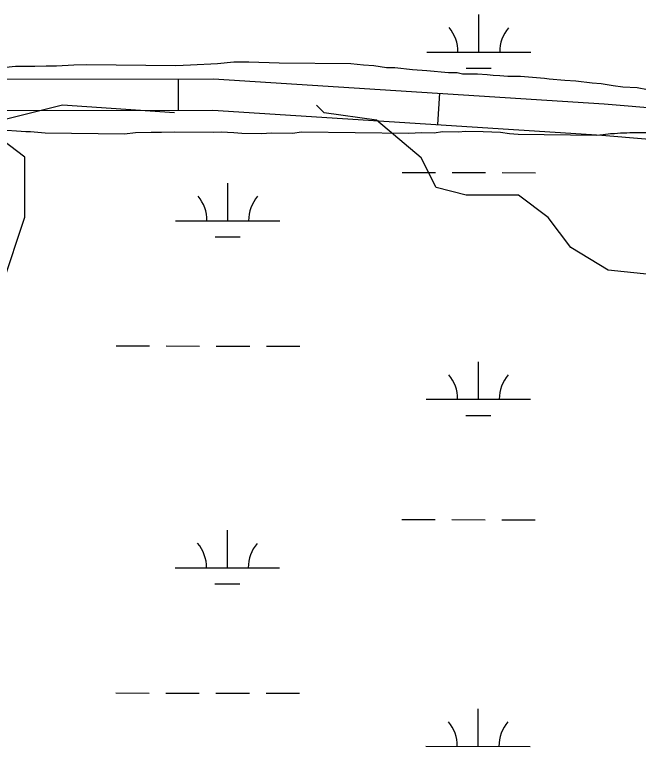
# Model space of a CAD drawing. Extents: x 3148686 to 3186545, y 916144 to 941516.
# Drawn here: x 3179120 to 3179717, y 934528 to 935230 of the extents above; entities that cross this region are included whole.
import ezdxf

# ---------------------------------------------------------------- set-up
doc = ezdxf.new("R2010")
doc.units = 0
for name, color, linetype in [('V-ROAD-CNTR', 7, 'Continuous'), ('V-SITE-VEGE', 7, 'Continuous'), ('V-TOPO-SHOR', 7, 'Continuous'), ('V-WETL-SWMP', 7, 'Continuous')]:
    doc.layers.add(name, color=color, linetype=linetype)

msp = doc.modelspace()

# ---------------------------------------------------------------- linework, layer by layer
at = {"layer": 'V-ROAD-CNTR'}
for p, q in [((3179276.33, 935168.42), (3179276.37, 935138.42)), ((3179526.86, 935154.47), (3179524.93, 935124.53))]:
    msp.add_line(p, q, dxfattribs=at)
for points in [[(3175951.32, 935211.8), (3176382.31, 935208.67), (3176470.6, 935209.6), (3176620.78, 935196.58), (3176864.83, 935191.84), (3177214.84, 935190.02), (3178164.41, 935185), (3178868.75, 935178), (3178994.53, 935168.06), (3179310.41, 935168.46), (3179684.66, 935144.26), (3179924.91, 935124.21), (3180138.28, 935103.59), (3180300.84, 935086.1), (3180461.13, 935080.63), (3180887.76, 935085.54), (3181317.81, 935087.07), (3181732.49, 935083.41), (3182167.95, 935086.35), (3182851.89, 935081.79)], [(3175933.2, 935181.93), (3176382.36, 935178.67), (3176469.45, 935179.58), (3176619.19, 935166.61), (3176864.47, 935161.84), (3177214.68, 935160.02), (3178164.18, 935155), (3178867.42, 935148.01), (3178993.37, 935138.06), (3179309.47, 935138.46), (3179682.44, 935114.34), (3179922.22, 935094.33), (3180135.23, 935073.75), (3180298.72, 935056.15), (3180460.79, 935050.63), (3180887.99, 935055.54), (3181317.73, 935057.06), (3181732.46, 935053.41), (3182167.95, 935056.35), (3182851.79, 935051.79)]]:
    msp.add_lwpolyline(points, dxfattribs=at)
at = {"layer": 'V-SITE-VEGE'}
for p, q in [((3179120.43, 935180.19), (3179111.16, 935179.14)), ((3179138.93, 935180.01), (3179120.43, 935180.19)), ((3179149.92, 935180.47), (3179138.93, 935180.01)), ((3179159.75, 935180.37), (3179149.92, 935180.47)), ((3179176.53, 935181.35), (3179159.75, 935180.37)), ((3179188.1, 935181.81), (3179176.53, 935181.35)), ((3179274.26, 935180.92), (3179188.1, 935181.81)), ((3179288.15, 935181.35), (3179274.26, 935180.92)), ((3179314.19, 935182.82), (3179288.15, 935181.35)), ((3179329.82, 935184.39), (3179314.19, 935182.82)), ((3179344.27, 935184.24), (3179329.82, 935184.39)), ((3179373.18, 935183.36), (3179344.27, 935184.24)), ((3179441.99, 935182.65), (3179373.18, 935183.36)), ((3179454.12, 935181.37), (3179441.99, 935182.65)), ((3179463.95, 935180.69), (3179454.12, 935181.37)), ((3179476.07, 935178.82), (3179463.95, 935180.69)), ((3179484.17, 935178.74), (3179476.07, 935178.82)), ((3179500.92, 935176.83), (3179484.17, 935178.74)), ((3179514.79, 935176.11), (3179500.92, 935176.83)), ((3179535.59, 935174.16), (3179514.79, 935176.11)), ((3179543.68, 935174.08), (3179535.59, 935174.16)), ((3179548.88, 935172.86), (3179543.68, 935174.08)), ((3179563.33, 935172.72), (3179548.88, 935172.86)), ((3179572.58, 935172.04), (3179563.33, 935172.72)), ((3179578.35, 935171.4), (3179572.58, 935172.04)), ((3179584.72, 935171.34), (3179578.35, 935171.4)), ((3179592.23, 935170.68), (3179584.72, 935171.34)), ((3179604.37, 935170.55), (3179592.23, 935170.68)), ((3179627.48, 935168.58), (3179604.37, 935170.55)), ((3179632.1, 935167.95), (3179627.48, 935168.58)), ((3179647.12, 935166.64), (3179632.1, 935167.95)), ((3179657.53, 935165.96), (3179647.12, 935166.64)), ((3179673.12, 935164.06), (3179657.53, 935165.96)), ((3179681.79, 935163.39), (3179673.12, 935164.06)), ((3179693.34, 935161.54), (3179681.79, 935163.39)), ((3179702.58, 935160.28), (3179693.34, 935161.54)), ((3179716.45, 935159.56), (3179702.58, 935160.28)), ((3179726.26, 935157.73), (3179716.45, 935159.56)), ((3179130.3, 935117.51), (3179091.58, 935120.23)), ((3179134.93, 935117.47), (3179130.3, 935117.51)), ((3179148.79, 935116.16), (3179134.93, 935117.47)), ((3179250.58, 935116.84), (3179235.55, 935116.42)), ((3179260.41, 935116.74), (3179250.58, 935116.84)), ((3179273.14, 935117.19), (3179260.41, 935116.74)), ((3179310.73, 935116.8), (3179273.14, 935117.19)), ((3179317.67, 935117.31), (3179310.73, 935116.8)), ((3179329.81, 935116.6), (3179317.67, 935117.31)), ((3179337.32, 935115.94), (3179329.81, 935116.6)), ((3179394.59, 935117.09), (3179385.9, 935116.02)), ((3179497.51, 935116.02), (3179394.59, 935117.09)), ((3179509.66, 935116.47), (3179497.51, 935116.02)), ((3179521.81, 935116.35), (3179509.66, 935116.47)), ((3179529.91, 935117.42), (3179521.81, 935116.35)), ((3179544.95, 935117.26), (3179529.91, 935117.42)), ((3179551.89, 935117.77), (3179544.95, 935117.26)), ((3179568.66, 935117.6), (3179551.89, 935117.77)), ((3179585.42, 935116.84), (3179568.66, 935117.6)), ((3179594.08, 935115.6), (3179585.42, 935116.84)), ((3179709.18, 935116.72), (3179706.29, 935116.17)), ((3179761.8, 935116.17), (3179709.18, 935116.72)), ((3179225.12, 935115.37), (3179148.79, 935116.16)), ((3179235.55, 935116.42), (3179225.12, 935115.37)), ((3179355.82, 935115.75), (3179337.32, 935115.94)), ((3179366.24, 935116.23), (3179355.82, 935115.75)), ((3179385.9, 935116.02), (3179366.24, 935116.23)), ((3179602.18, 935114.94), (3179594.08, 935115.6)), ((3179677.35, 935114.16), (3179602.18, 935114.94)), ((3179683.71, 935114.67), (3179677.35, 935114.16)), ((3179690.67, 935115.75), (3179683.71, 935114.67)), ((3179694.71, 935115.71), (3179690.67, 935115.75)), ((3179700.5, 935116.23), (3179694.71, 935115.71)), ((3179706.29, 935116.17), (3179700.5, 935116.23))]:
    msp.add_line(p, q, dxfattribs=at)
at = {"layer": 'V-TOPO-SHOR'}
for points in [[(3178553.11, 934938.45), (3178620.48, 934885.85), (3178627.6, 934842.84), (3178649.06, 934799.81), (3178706.35, 934756.75), (3178749.33, 934735.2), (3178792.3, 934706.49), (3178820.95, 934692.13), (3178871.1, 934670.57), (3178942.79, 934692), (3178985.84, 934734.96), (3179028.92, 934806.58), (3179050.49, 934878.23), (3179107.93, 934971.34), (3179129.5, 935035.82), (3179129.56, 935093.16), (3179100.91, 935114.69), (3179108.09, 935129.01), (3179165.44, 935143.29), (3179272.94, 935136.01)], [(3179753.1, 934978.27), (3179688.47, 934985.06), (3179652.66, 935006.6), (3179631.19, 935035.29), (3179602.54, 935056.82), (3179552.37, 935056.88), (3179523.71, 935064.07), (3179509.41, 935092.76), (3179466.45, 935128.64), (3179416.28, 935135.86), (3179409.12, 935143.03)]]:
    msp.add_lwpolyline(points, dxfattribs=at)
at = {"layer": 'V-WETL-SWMP'}
for p, q in [((3179564.58, 935193.88), (3179564.62, 935229.88)), ((3179514.58, 935193.93), (3179614.58, 935193.82)), ((3179552.56, 935178.46), (3179576.56, 935178.43)), ((3179491.05, 935078.52), (3179523.05, 935078.49)), ((3179539.05, 935078.47), (3179571.05, 935078.44)), ((3179587.05, 935078.42), (3179619.05, 935078.39)), ((3179323.94, 935032.27), (3179323.97, 935068.27)), ((3179273.94, 935032.32), (3179373.94, 935032.21)), ((3179311.92, 935016.85), (3179335.92, 935016.82)), ((3179216.97, 934912.31), (3179248.97, 934912.27)), ((3179264.97, 934912.26), (3179296.97, 934912.22)), ((3179312.97, 934912.21), (3179344.97, 934912.17)), ((3179360.97, 934912.16), (3179392.97, 934912.12)), ((3179564.23, 934861.2), (3179564.27, 934897.2)), ((3179514.23, 934861.25), (3179614.23, 934861.15)), ((3179552.21, 934845.78), (3179576.21, 934845.76)), ((3179490.7, 934745.85), (3179522.7, 934745.81)), ((3179538.7, 934745.8), (3179570.7, 934745.76)), ((3179586.7, 934745.74), (3179618.7, 934745.71)), ((3179323.59, 934699.59), (3179323.62, 934735.59)), ((3179273.59, 934699.64), (3179373.59, 934699.54)), ((3179311.57, 934684.17), (3179335.57, 934684.15)), ((3179216.62, 934579.63), (3179248.62, 934579.6)), ((3179264.62, 934579.58), (3179296.62, 934579.55)), ((3179312.62, 934579.53), (3179344.62, 934579.5)), ((3179360.62, 934579.48), (3179392.62, 934579.45)), ((3179563.88, 934528.53), (3179563.92, 934564.53)), ((3179513.88, 934528.58), (3179613.88, 934528.47))]:
    msp.add_line(p, q, dxfattribs=at)
for centre, start, end in [((3179509.34, 935194.41), 359.16781, 40.71147), ((3179619.82, 935194.29), 139.1678, 180.71146), ((3179268.69, 935032.8), 359.16781, 40.71147), ((3179379.18, 935032.68), 139.1678, 180.71146), ((3179508.99, 934861.73), 359.16781, 40.71147), ((3179619.47, 934861.62), 139.1678, 180.71146), ((3179268.34, 934700.13), 359.16781, 40.71147), ((3179378.83, 934700.01), 139.1678, 180.71146), ((3179508.64, 934529.06), 359.16781, 40.71147), ((3179619.12, 934528.94), 139.1678, 180.71146)]:
    msp.add_arc(centre, 35.25, start, end, dxfattribs=at)

doc.saveas('drawing.dxf')
